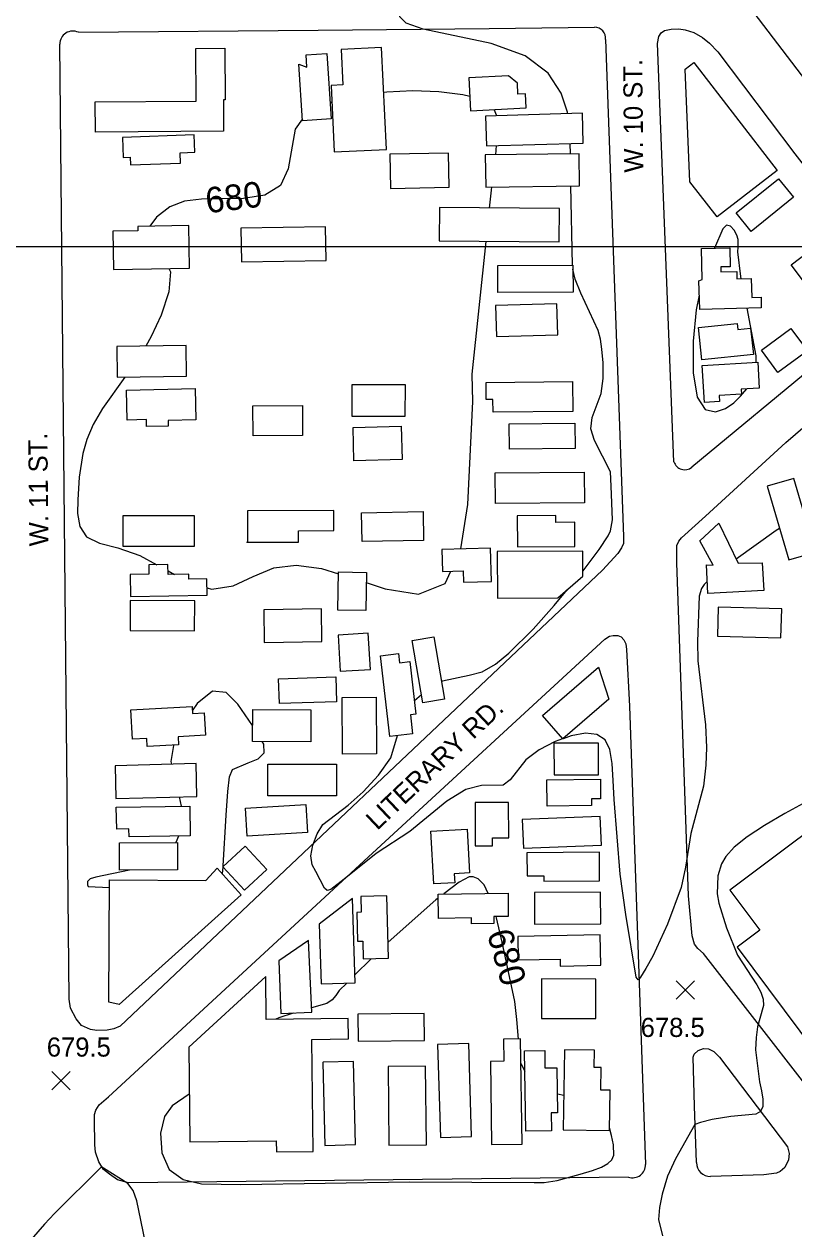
# Model space of a CAD drawing. Extents: x 79600 to 91800, y 75600 to 84400.
# Drawn here: x 87350 to 87953, y 82230 to 83175 of the extents above; entities that cross this region are included whole.
import ezdxf

# ---------------------------------------------------------------- set-up
doc = ezdxf.new("R2010")
doc.units = 0
for name, color, linetype in [('084-090$0$BLDG', 7, 'Continuous'), ('084-090$0$GRID', 7, 'Continuous'), ('084-090$0$INDEX', 7, 'Continuous'), ('084-090$0$INDXLBL', 7, 'Continuous'), ('084-090$0$INTER', 7, 'Continuous'), ('084-090$0$ROAD', 7, 'Continuous'), ('084-090$0$ROAD-NAME', 7, 'Continuous'), ('084-090$0$SPOTMARK', 7, 'Continuous'), ('084-090$0$SPOTS', 7, 'Continuous')]:
    doc.layers.add(name, color=color, linetype=linetype)

# ---------------------------------------------------------------- blocks, each defined once
blk = doc.blocks.new('084-090$0$SPOTX')
at = {"layer": '084-090$0$SPOTMARK'}
for p, q in [((-0.37, 0.358), (0.351, -0.358)), ((-0.012, 0), (-0.37, -0.358)), ((-0.012, 0), (0.347, 0.358))]:
    blk.add_line(p, q, dxfattribs=at)

msp = doc.modelspace()

# ---------------------------------------------------------------- linework, layer by layer
at = {"layer": '084-090$0$BLDG'}
for points in [[(87405.38, 83113.62), (87484.56, 83114.05), (87484.34, 83155.51), (87507.02, 83155.64), (87507.24, 83115.14), (87505.96, 83115.14), (87506.09, 83090.51), (87405.51, 83089.96)], [(87599.65, 83126.91), (87590.36, 83126.46), (87592.9, 83074.32), (87633.9, 83076.31), (87630.01, 83156.22), (87598.3, 83154.68)], [(87571.42, 83140.88), (87570.78, 83150.54), (87586.97, 83151.62), (87590.39, 83100.22), (87567.94, 83098.73), (87564.99, 83143.13)], [(87871.89, 83051.01), (87868.1, 83139.2), (87874.85, 83144.41), (87940.23, 83059.66), (87893.2, 83023.38)], [(87742.8, 83120.02), (87736.95, 83119.72), (87736.52, 83128.16), (87729.53, 83134.06), (87698.35, 83132.46), (87699.68, 83106.55), (87743.38, 83108.79)], [(87787.47, 83104.66), (87711.52, 83102.4), (87712.21, 83079.03), (87788.16, 83081.28)], [(87471.95, 83073.62), (87483.49, 83074.04), (87482.98, 83087.69), (87426.65, 83085.61), (87427.22, 83070.08), (87432.83, 83070.29), (87433.06, 83064.22), (87472.25, 83065.66)], [(87636.93, 83045.77), (87683.05, 83046.6), (87682.57, 83073.3), (87636.45, 83072.47)], [(87784.86, 83072.88), (87711.31, 83071.94), (87711.64, 83046.79), (87785.18, 83047.73)], [(87908.18, 83026.51), (87941.2, 83053.28), (87952.95, 83038.78), (87919.94, 83012.02)], [(87675.15, 83004.53), (87769.37, 83003.75), (87769.59, 83029.87), (87675.37, 83030.65)], [(87438.85, 83015.91), (87438.9, 83012.5), (87419.28, 83012.19), (87419.75, 82982.2), (87479.37, 82983.14), (87478.83, 83016.55)], [(87520.04, 82988.09), (87586.51, 82989.14), (87586.09, 83015.6), (87519.62, 83014.55)], [(87979.54, 83007.27), (88014.8, 82960.35), (87986.44, 82939.03), (87951.18, 82985.94)], [(87881.5, 82974.41), (87880.85, 82998.57), (87903.11, 82999.17), (87903.51, 82984.36), (87896.08, 82984.17), (87896.19, 82980.22), (87908.57, 82980.55), (87908.72, 82974.76), (87919.97, 82975.06), (87920.37, 82960.17), (87927.59, 82960.36), (87927.81, 82952.06), (87879.5, 82950.76), (87878.89, 82973.4)], [(87721.14, 82985.29), (87780.07, 82985.53), (87780.16, 82964.41), (87721.23, 82964.17)], [(87720.1, 82929.6), (87768.12, 82930.97), (87767.43, 82955.26), (87719.41, 82953.89)], [(87909.38, 82935.15), (87919.47, 82936.19), (87921.6, 82915.62), (87881.11, 82911.42), (87878.5, 82936.57), (87908.9, 82939.72)], [(87927.85, 82918.81), (87951.02, 82935.9), (87963.92, 82918.4), (87940.75, 82901.32)], [(87476.77, 82922.61), (87422.32, 82921.86), (87422.65, 82897.7), (87477.1, 82898.44)], [(87926.17, 82889.24), (87911.95, 82888.42), (87912.18, 82884.47), (87894.8, 82883.45), (87895.08, 82878.67), (87883.2, 82877.98), (87881.51, 82906.99), (87924.99, 82909.52)], [(87606.85, 82891.95), (87648.37, 82891.87), (87648.33, 82866.93), (87606.8, 82867.01)], [(87780.11, 82870.95), (87717.47, 82870.22), (87717.35, 82880.22), (87712.07, 82880.16), (87711.91, 82893.56), (87779.84, 82894.36)], [(87484.4, 82864.21), (87462.6, 82863.64), (87462.71, 82859.45), (87445.69, 82859.01), (87445.55, 82864.43), (87430.47, 82864.04), (87429.86, 82887.58), (87483.76, 82888.97)], [(87568.08, 82851.9), (87529.16, 82851.74), (87529.06, 82875.26), (87567.98, 82875.42)], [(87607.58, 82858.32), (87645.45, 82859.37), (87646.18, 82833.11), (87608.31, 82832.05)], [(87781.7, 82841.74), (87730.36, 82841.26), (87730.18, 82861.15), (87781.51, 82861.62)], [(87789.08, 82799.14), (87719.29, 82798.59), (87719.1, 82822.64), (87788.89, 82823.19)], [(87932.37, 82812.2), (87949.28, 82754.46), (87970.24, 82760.59), (87953.33, 82818.34)], [(87483.34, 82788.97), (87427.07, 82789), (87427.06, 82765.16), (87483.32, 82765.13)], [(87524.8, 82768.13), (87524.28, 82768.26), (87564.91, 82768.35), (87564.89, 82777.39), (87592.48, 82777.45), (87592.44, 82793.13), (87524.75, 82792.98)], [(87614.35, 82791.47), (87662.49, 82792.45), (87662.95, 82769.77), (87614.81, 82768.79)], [(87781.47, 82783.99), (87766.69, 82783.89), (87766.65, 82789.22), (87736.41, 82789.01), (87736.58, 82764.62), (87781.6, 82764.93)], [(87909.57, 82751.82), (87928.59, 82752.29), (87929.72, 82730.53), (87885.91, 82728.25), (87884.75, 82750.55), (87889.95, 82750.44), (87879.48, 82769.5), (87894.62, 82783.34)], [(87677.16, 82762.51), (87677.74, 82745.29), (87693.94, 82745.83), (87694.23, 82736.89), (87716.24, 82737.63), (87715.37, 82763.79)], [(87720.82, 82724.57), (87768.32, 82724.68), (87787.76, 82741.6), (87787.71, 82761.32), (87720.74, 82761.17)], [(87492.87, 82739.67), (87478.77, 82739.4), (87478.69, 82743.26), (87462.54, 82742.95), (87462.39, 82750.8), (87447.33, 82750.51), (87447.46, 82743.26), (87432.72, 82742.97), (87433.05, 82725.68), (87493.11, 82726.83)], [(87618.03, 82744.65), (87617.51, 82714.77), (87595.62, 82715.15), (87596.14, 82745.03)], [(87483.48, 82722.31), (87432.87, 82722.61), (87432.73, 82699.03), (87483.34, 82698.73)], [(87582.76, 82716.21), (87537.54, 82715.39), (87538, 82689.73), (87583.22, 82690.55)], [(87893.47, 82694.74), (87943.18, 82693.39), (87943.8, 82715.98), (87894.08, 82717.33)], [(87595.85, 82695.57), (87597.55, 82667.18), (87621.25, 82668.6), (87619.55, 82696.99)], [(87671.08, 82694.28), (87679.38, 82645.18), (87662.32, 82642.29), (87654.01, 82691.4)], [(87643.17, 82681.02), (87644, 82673.84), (87652.19, 82674.79), (87656.97, 82633.57), (87652.54, 82633.06), (87654.29, 82618.05), (87636.46, 82615.98), (87629.09, 82679.38)], [(87756.22, 82632.42), (87800.11, 82670.31), (87808.12, 82645.22), (87772.05, 82614.08)], [(87594.68, 82643.31), (87549.89, 82641.82), (87549.24, 82661.3), (87594.03, 82662.79)], [(87599.45, 82602.24), (87599.01, 82646.62), (87625.66, 82646.88), (87626.1, 82602.5)], [(87481.66, 82633.98), (87490.93, 82634.5), (87491.89, 82617.07), (87470.31, 82615.88), (87470.67, 82609.43), (87446.2, 82608.08), (87445.84, 82614.56), (87434.56, 82613.94), (87433.3, 82636.81), (87481.36, 82639.45)], [(87574.55, 82636.99), (87574.39, 82611.73), (87528.73, 82612.01), (87528.89, 82637.28)], [(87765.29, 82585.85), (87800.25, 82585.99), (87800.14, 82610.88), (87765.19, 82610.74)], [(87484.44, 82594.76), (87420.98, 82593.07), (87421.66, 82567.34), (87485.12, 82569.02)], [(87594.63, 82569.61), (87540.82, 82569.52), (87540.78, 82594.34), (87594.58, 82594.43)], [(87801.65, 82582.5), (87801.81, 82567.18), (87794.59, 82567.1), (87794.64, 82561.84), (87759.74, 82561.48), (87759.52, 82582.05)], [(87479.98, 82538.02), (87431.91, 82537.27), (87431.81, 82543.52), (87422.21, 82543.37), (87421.94, 82560.58), (87479.61, 82561.48)], [(87571.91, 82540.82), (87524.48, 82537.94), (87523.15, 82559.81), (87570.59, 82562.69)], [(87703.32, 82564.15), (87703.46, 82530.36), (87717.04, 82530.42), (87717.02, 82536.46), (87729.69, 82536.51), (87729.57, 82564.26)], [(87801.48, 82553.37), (87740.36, 82551.05), (87741.23, 82528.38), (87802.35, 82530.7)], [(87699.02, 82509), (87686.99, 82508.34), (87687.38, 82501.28), (87670.98, 82500.39), (87668.72, 82541.85), (87697.14, 82543.4)], [(87470, 82511.59), (87424.52, 82511.14), (87424.31, 82532.52), (87469.79, 82532.97)], [(87523.07, 82530.09), (87540.03, 82511.71), (87522.52, 82495.54), (87505.56, 82513.92)], [(87744.06, 82506.67), (87757.29, 82506.75), (87757.32, 82502.53), (87801.01, 82502.81), (87800.86, 82525.24), (87743.95, 82524.87)], [(87492.13, 82503.02), (87501.01, 82512.8), (87519.89, 82491.78), (87424.18, 82405.81), (87415.98, 82407.72), (87416.63, 82503.53)], [(87750.01, 82468.82), (87801.93, 82469.17), (87801.76, 82494.05), (87749.85, 82493.71)], [(87581.01, 82468.98), (87582.57, 82422.05), (87609.28, 82422.94), (87607.07, 82489.09)], [(87613.68, 82490.5), (87614.02, 82478.19), (87610.55, 82478.09), (87611.19, 82455.46), (87615.17, 82455.57), (87615.56, 82441.65), (87635.46, 82442.21), (87634.1, 82491.07)], [(87729.36, 82474.88), (87717.91, 82474.76), (87717.97, 82469.4), (87700.61, 82469.21), (87700.56, 82473.71), (87674.59, 82473.42), (87674.38, 82492.49), (87729.15, 82493.11)], [(87737.18, 82440.89), (87770, 82441.55), (87770.11, 82435.97), (87802.03, 82436.61), (87801.55, 82460.39), (87736.82, 82459.09)], [(87549.31, 82440.11), (87551.09, 82398.74), (87575.2, 82399.78), (87572.77, 82455.94)], [(87478.73, 82372.43), (87479.62, 82298.3), (87547.34, 82299.11), (87547.44, 82290.42), (87576.21, 82290.76), (87575.16, 82378.51), (87604.08, 82378.85), (87603.89, 82394.98), (87539.5, 82394.21), (87539.1, 82427.73)], [(87755.46, 82394.97), (87797.95, 82394.88), (87798.01, 82425.81), (87755.52, 82425.89)], [(87663.32, 82398.87), (87611.46, 82398.27), (87611.71, 82377.08), (87663.56, 82377.68)], [(87673.92, 82374.55), (87676.16, 82301.52), (87700.62, 82302.27), (87698.37, 82375.3)], [(87725.63, 82378.65), (87725.89, 82361.44), (87715.31, 82361.28), (87716.29, 82296.1), (87740.29, 82296.46), (87739.05, 82378.85)], [(87757.91, 82369.79), (87758.13, 82356.19), (87767.51, 82356.34), (87768.09, 82320.97), (87762.99, 82320.89), (87763.22, 82306.88), (87743.25, 82306.55), (87742.21, 82369.53)], [(87802.01, 82338.76), (87802.29, 82356.38), (87796.64, 82356.47), (87796.86, 82369.99), (87773.5, 82370.36), (87772.5, 82307.63), (87808.75, 82307.05), (87809.25, 82338.65)], [(87584.24, 82360.75), (87584.03, 82360.54), (87585.59, 82295.45), (87609.43, 82296.03), (87607.86, 82361.32)], [(87635.11, 82357.27), (87635.75, 82295.67), (87665.19, 82295.98), (87664.54, 82357.58)]]:
    msp.add_lwpolyline(points, close=True, dxfattribs=at)
msp.add_lwpolyline([(88011.75, 82576.73), (87903.12, 82495.44), (87926.57, 82464.1), (87908.79, 82450.8), (87994.95, 82335.66)], dxfattribs=at)
at = {"layer": '084-090$0$GRID'}
msp.add_line((90000, 83000), (85000, 83000), dxfattribs=at)
at = {"layer": '084-090$0$INDEX'}
for p, q in [((87591.01, 83113.26), (87589.55, 83112.8)), ((87720.45, 83102.67), (87718.25, 83107.5)), ((87719.48, 83072.04), (87720.15, 83079.26)), ((87701.08, 82900.05), (87712, 83004.22)), ((87462.48, 82745.83), (87467.57, 82743.04)), ((87471.23, 82568.65), (87472.67, 82561.37)), ((87470.77, 82537.88), (87468.49, 82532.95)), ((87505.13, 82508.21), (87505.68, 82513.79)), ((87505.7, 82514.06), (87505.76, 82514.63)), ((87621.74, 82441.82), (87609.07, 82429.16)), ((87742.48, 82353.29), (87739.35, 82359.46)), ((87772.93, 82334.41), (87767.85, 82335.63))]:
    msp.add_line(p, q, dxfattribs=at)
for points in [[(87699.1, 83117.87), (87693.61, 83119.22), (87675.02, 83121.49), (87654.51, 83122.21), (87634.04, 83121.24), (87631.73, 83120.95)], [(87567.84, 83100.31), (87562.26, 83092.29), (87556.62, 83061.1), (87550.73, 83047.89), (87538.32, 83040.56), (87521.61, 83037.86), (87504.14, 83037.48), (87488.75, 83037.25), (87475.51, 83035.63), (87463.78, 83031.23), (87453.44, 83023.29), (87448.18, 83016.06)], [(87714.73, 83030.32), (87716.2, 83044.28), (87716.51, 83046.85)], [(87463.1, 82982.89), (87464.42, 82980.43), (87463.23, 82964.76), (87457.07, 82946.48), (87449.15, 82929.5), (87445.06, 82922.17)], [(87692.26, 82763.02), (87697.58, 82797.95), (87701.58, 82878.59), (87701.07, 82899.85), (87701.08, 82900.05)], [(87428.55, 82897.78), (87411.12, 82873.27), (87403.82, 82860.69), (87398.78, 82848.75), (87395.69, 82837.78), (87392.84, 82819.21), (87391.75, 82801.53), (87391.6, 82790.98), (87393.23, 82780.62), (87398.48, 82772.48), (87408.67, 82767.7), (87423.02, 82763.9), (87440.28, 82757.83), (87453.62, 82750.63)], [(87493, 82732.6), (87496.82, 82731.42), (87513.5, 82734.01), (87529.28, 82741.37), (87545.37, 82748.25), (87562.94, 82750.42), (87582.94, 82747.68), (87596.12, 82743.51)], [(87617.89, 82736.64), (87632.88, 82731.91), (87658.99, 82727.65), (87679.86, 82736.03), (87684.34, 82745.51)], [(87528.81, 82624.57), (87517.3, 82641.49), (87508.02, 82650.5), (87497.34, 82651.65), (87485.39, 82641.86), (87481.54, 82636.18)], [(87466.95, 82609.23), (87466.77, 82608.84), (87464.6, 82596.42), (87465.14, 82594.24)], [(87505.76, 82514.63), (87508.18, 82554.28), (87509.4, 82572.94), (87510.69, 82584.4), (87513.07, 82590.08), (87525.28, 82595.36), (87533.1, 82598.56), (87537.99, 82603.22), (87537.56, 82609.91), (87536.45, 82611.97)], [(87963.58, 82565.06), (87946.18, 82555.74), (87930.31, 82546.34), (87916.73, 82537.35), (87906.43, 82529.13), (87900.06, 82522.03), (87896.72, 82516.24), (87893.81, 82506.86), (87893.23, 82492.58), (87894.48, 82485.32), (87900.63, 82466.07), (87909.14, 82444.67), (87924.37, 82421.37), (87927.56, 82415.43), (87929.27, 82409.99), (87929.51, 82405), (87926.63, 82394.97), (87924.85, 82388.38), (87923.71, 82379.92), (87923.34, 82370.42), (87926.52, 82345.16), (87928.01, 82338.23), (87928.98, 82331.66), (87928.89, 82325.98), (87927.22, 82321.88), (87923.59, 82319.78), (87903.84, 82318), (87889.22, 82315.79), (87880, 82313.5), (87875.64, 82311.71), (87860.62, 82284.76), (87854.27, 82271.41), (87850.02, 82257.16), (87848.05, 82246.72), (87847.14, 82237.26), (87850.34, 82224.53)], [(87432.22, 82511.22), (87432.19, 82511.21), (87405.74, 82505.72), (87401.32, 82504.3), (87399.37, 82502.29), (87399.2, 82499.67), (87399.82, 82498.49), (87416.59, 82497.68)], [(87713.62, 82492.93), (87710.32, 82499.59), (87705.66, 82504.44), (87701.72, 82506.02), (87698.75, 82505.92), (87690.86, 82501.8), (87678.69, 82492.54)], [(87674.41, 82489.28), (87672.51, 82487.83), (87635.11, 82454.8)], [(87737.43, 82378.83), (87735.96, 82394.1), (87734.47, 82408.36), (87724.58, 82454.68), (87720.08, 82473.71), (87719.75, 82474.78)], [(87602.63, 82422.72), (87596.75, 82416.85), (87593.99, 82412.96)], [(87593.99, 82412.96), (87591.16, 82409.64), (87587.17, 82406.67), (87575.04, 82403.27)], [(87560.66, 82399.15), (87549.45, 82395.45), (87547.01, 82394.3)], [(87479.17, 82335.52), (87465.84, 82326.33), (87459.67, 82318.13), (87456.6, 82304.92), (87457.55, 82289.63), (87463.32, 82276.5), (87474.24, 82268.72), (87488.65, 82265.39), (87519.53, 82264.65), (87651.78, 82266.92), (87749.54, 82266.36), (87757.5, 82266.27), (87767.63, 82267.86), (87785.83, 82272.84), (87795.32, 82275.76), (87802.58, 82278.44), (87807.54, 82281.11), (87810.59, 82284.14), (87812.09, 82287.78), (87812.01, 82295.87), (87810.23, 82303.27), (87808.78, 82309.14)], [(87444.68, 82220.42), (87438.13, 82251.83), (87435.08, 82260.14), (87431.05, 82265.62), (87411.87, 82277.64), (87410.29, 82278.69), (87373.45, 82242.02), (87365.5, 82233.64), (87355.25, 82221.55)]]:
    msp.add_lwpolyline(points, dxfattribs=at)
at = {"layer": '084-090$0$INTER'}
for p, q in [((87778.04, 83072.79), (87777.89, 83080.98)), ((87779.64, 82985.53), (87778.5, 83047.65))]:
    msp.add_line(p, q, dxfattribs=at)
for points in [[(87775.9, 83104.31), (87775.71, 83105.58), (87770.77, 83120.36), (87760.54, 83136.02), (87742.54, 83149.73), (87715.98, 83159.38), (87662.69, 83170.65), (87649.24, 83175.27), (87644.23, 83180.28), (87643.43, 83186.06), (87643.88, 83192.9), (87647.67, 83200.56), (87658.17, 83208.7), (87677.07, 83216.89), (87699.34, 83224.43), (87718.27, 83230.53), (87728.74, 83234.95), (87731.1, 83238.35)], [(87909.73, 82999.57), (87909.76, 83005.59), (87908.61, 83009.07), (87906.41, 83013.03), (87903.53, 83016.17), (87900.48, 83016.89), (87897.58, 83013.94), (87891.01, 82998.85)], [(87912.08, 82974.85), (87911.71, 82976.73), (87909.3, 82995.91), (87909.73, 82999.57)], [(87787.75, 82745.75), (87788.76, 82746.97), (87800.54, 82762.52), (87807.71, 82773.33), (87809.61, 82777.39), (87811.06, 82786.01), (87810.07, 82812.2), (87809.52, 82823.43), (87796.98, 82848.1), (87794.05, 82857.35), (87795.14, 82866.05), (87802.14, 82884.99), (87803.72, 82896.78), (87803.67, 82908.94), (87802.82, 82919.62), (87801.73, 82927.63), (87799.94, 82934.43), (87786.19, 82963.59), (87781.77, 82974.69), (87780.09, 82982.54)], [(87879.2, 82962.07), (87876.78, 82950.46), (87874.36, 82925.87), (87874.36, 82901.2), (87877.42, 82882.01), (87883.73, 82872.36), (87891.82, 82870.5), (87899.82, 82873.18), (87906.28, 82877.61), (87911.47, 82882.76), (87916.42, 82888.68)], [(87923.74, 82909.45), (87923.89, 82914.49), (87916.6, 82951.76)], [(87942.03, 82779.2), (87939.55, 82777.47), (87908, 82755.13)], [(87677.01, 82659.19), (87677.83, 82659.64), (87698.69, 82663.98), (87708.82, 82666.72), (87719.34, 82672.72), (87729.87, 82681.22), (87748.9, 82700.12), (87765.35, 82718.66), (87775.46, 82730.89)], [(87885.42, 82737.66), (87883.07, 82735.22), (87880.98, 82732.13), (87879.19, 82726.16), (87877.85, 82690.37), (87877.98, 82675.32), (87884.04, 82625.24), (87884.73, 82607.49), (87884.34, 82593.63), (87882.61, 82577.02), (87872.52, 82540.04), (87868.43, 82513.62), (87865.08, 82497.6), (87854.24, 82468.9), (87842.66, 82443.8), (87837.35, 82434.02), (87832.99, 82427.29), (87832.1, 82425.95), (87831.21, 82425.31), (87829.54, 82427.2), (87821.63, 82476.37), (87817.12, 82508.02), (87812.39, 82566.53), (87811.64, 82581.61), (87810.84, 82594.92), (87809.11, 82605.75), (87805.41, 82613.49), (87798.93, 82617.69), (87789.88, 82618.59), (87778.69, 82616.57), (87772.31, 82614.31)], [(87655.74, 82644.23), (87655.8, 82644.32), (87661.2, 82648.93)], [(87771.96, 82614.18), (87766.04, 82612.08), (87753.58, 82605.64), (87743.17, 82597.83), (87730.8, 82582.11), (87725.4, 82577.75), (87708.39, 82577.48), (87696.01, 82574.4), (87681.17, 82565.27), (87652.02, 82541.42), (87625.77, 82524.37), (87600.73, 82504.19), (87590.3, 82496.02), (87587.25, 82495.37), (87585.15, 82497.2), (87578.29, 82510.06), (87575.64, 82515.49), (87574.57, 82522.32), (87576.02, 82530.84), (87579.43, 82539.67), (87583.87, 82546.98), (87603.7, 82562.19), (87615.43, 82572.55), (87627.69, 82585.61), (87637.23, 82599.23), (87642.47, 82616.68)]]:
    msp.add_lwpolyline(points, dxfattribs=at)
at = {"layer": '084-090$0$ROAD'}
for p, q in [((87714.33, 83171.03), (87797.11, 83172.03)), ((88028.81, 82955.7), (87873.39, 82827.17)), ((87824.39, 82639.7), (87837.05, 82280.55)), ((87877.08, 82281.88), (87875.33, 82326.06))]:
    msp.add_line(p, q, dxfattribs=at)
for points in [[(88064.11, 82998.99), (87967.03, 83124.78), (87843.81, 83286.32), (87840.8, 83291.77), (87839.08, 83298.13), (87837.7, 83349.72), (87829.15, 83687.44), (87830.31, 83690.7), (87834.06, 83693.7), (87837.57, 83694.24), (87841.99, 83694), (87846.16, 83692.58), (87852.55, 83687.28), (87974.71, 83528.33), (87989.87, 83508.51), (87992.75, 83504.23), (87994.85, 83498.39), (88008.08, 83441.39), (88011.25, 83430.75), (88014.26, 83424.4), (88019.5, 83414.93), (88029.69, 83401.85), (88138.13, 83264.28)], [(87392.17, 83168.14), (87580.35, 83169.7), (87714.33, 83171.03)], [(87859.34, 82831.4), (87846.41, 83159.37), (87847.43, 83164.83), (87849.24, 83167.69), (87851.96, 83169.53), (87857.02, 83170.59), (87863.13, 83170.87), (87868.2, 83170.11), (87874.84, 83167.93), (87881.61, 83164.06), (87887.22, 83159.66), (87893.61, 83152.8), (87953.99, 83072.74), (87997.36, 83017.56)], [(87805.72, 83162.58), (87819.68, 82772.89), (87819.7, 82767.43), (87818.29, 82763.92), (87815.32, 82759.48), (87803.16, 82746.44), (87425.03, 82388.92), (87420.1, 82386.82), (87414.77, 82385.89), (87406.72, 82385.59), (87401.78, 82386.35), (87394.75, 82389.44), (87390.31, 82394.62), (87386.11, 82402.92), (87384.91, 82410.06), (87377.66, 83158.85)], [(88004.01, 82289.56), (87882.51, 82445.78), (87878.07, 82449.79), (87875.46, 82453.16), (87873.48, 82459.65), (87870.62, 82491.09), (87861.61, 82752.14), (87861.45, 82761.11), (87861.69, 82765.65), (87863.23, 82769.17), (87865.3, 82771.78), (87883.95, 82788.75), (87947, 82846.58), (87969.92, 82866.17), (88024.19, 82910.06), (88053.09, 82930.32)], [(87823.58, 82270.62), (87431.51, 82266), (87422.93, 82268.44), (87416.54, 82272.83), (87411.98, 82276.45), (87408.31, 82282.41), (87405.55, 82290.07), (87405.14, 82295.78), (87404.93, 82315.54), (87404.91, 82319.7), (87405.81, 82322.95), (87408.39, 82327.12), (87415.77, 82333.39), (87622.91, 82524.5), (87805.07, 82692.25), (87808.7, 82694.61), (87811.56, 82695.27), (87815.19, 82695.15), (87817.8, 82694.13), (87820.02, 82691.93), (87821.46, 82688.55), (87822, 82684.27), (87824.39, 82639.7)], [(87875.33, 82326.06), (87874.26, 82364.53), (87875.16, 82367), (87878.4, 82369.74), (87882.55, 82371.32), (87886.32, 82371.2), (87890.62, 82369.14), (87895.06, 82364.61), (87948.37, 82294.26), (87949.69, 82289.07), (87949.06, 82284.13), (87946.36, 82278.14), (87942.73, 82275.01), (87939.62, 82273.56), (87929.88, 82272.22), (87887.91, 82271.14)]]:
    msp.add_lwpolyline(points, dxfattribs=at)
for centre, radius, start, end in [((87387.82, 83158.95), 10.17, 64.66499, 180.55535), ((87797.21, 83163.47), 8.56, 354.0144, 90.68727), ((87867.77, 82833.97), 8.82, 196.90721, 309.58885), ((87826.92, 82280.19), 10.14, 250.77029, 2.0193), ((87887.63, 82281.7), 10.56, 178.99468, 271.47807)]:
    msp.add_arc(centre, radius, start, end, dxfattribs=at)

# ---------------------------------------------------------------- block references
at = {"layer": '084-090$0$SPOTS', "xscale": 20, "yscale": 20}
for p in [(87868.52, 82417.31), (87378.77, 82346.12)]:
    msp.add_blockref('084-090$0$SPOTX', p, dxfattribs=at)

# ---------------------------------------------------------------- texts
at = {"layer": '084-090$0$INDXLBL'}
for rotation, p in [(7.12222, (87493.13, 83026.15)), (285.95141, (87712.45, 82461.76))]:
    msp.add_text('680', height=20, rotation=rotation, dxfattribs=at).set_placement(p)
at = {"layer": '084-090$0$ROAD-NAME'}
for s, rotation, p in [('W. 10 ST.', 90.5456, (87835.28, 83058.17)), ('W. 11 ST.', 90.5456, (87368.69, 82765.2)), ('LITERARY RD.', 43.42093, (87626.56, 82541.92))]:
    msp.add_text(s, height=15, rotation=rotation, dxfattribs=at).set_placement(p)
at = {"layer": '084-090$0$SPOTS'}
for s, p in [('678.5', (87833.23, 82380.45)), ('679.5', (87367.4, 82365.04))]:
    msp.add_text(s, height=15, dxfattribs=at).set_placement(p)

doc.saveas('drawing.dxf')
